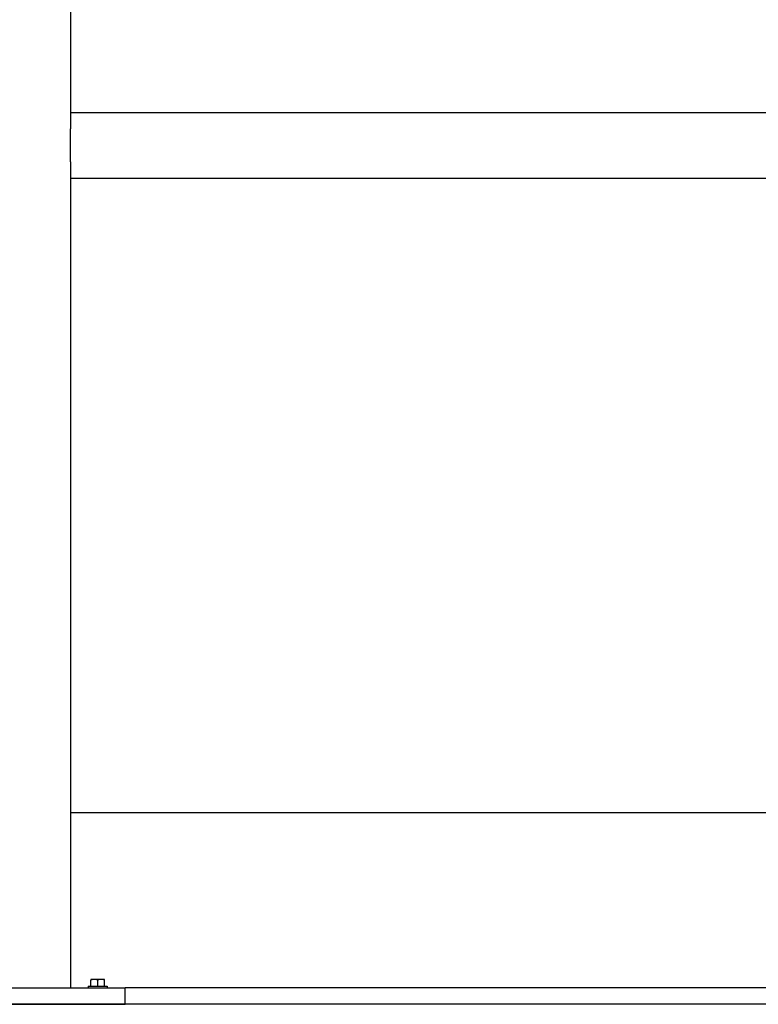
# Model space of a CAD drawing. Header units: inches. Extents: x 18 to 846, y -67 to 561.
# Tile 473 of 656: x 445 to 462, y 257 to 279. Entities that reach past the tile are written whole.
import ezdxf

# ---------------------------------------------------------------- set-up
doc = ezdxf.new("R2010")
doc.units = ezdxf.units.IN
doc.header["$LTSCALE"] = 24
doc.header["$MEASUREMENT"] = 0
doc.layers.add('Visible (ANSI)', color=7, linetype='Continuous', lineweight=30)

msp = doc.modelspace()

# ---------------------------------------------------------------- linework, layer by layer
at = {"layer": 'Visible (ANSI)'}
for p, q in [((446.03743, 293.04286), (446.03743, 277.29286)), ((446.03743, 277.29286), (475.23293, 277.29286)), ((446.03743, 277.29286), (446.03743, 276.91786)), ((446.03743, 276.16786), (446.03743, 276.91786)), ((446.03743, 276.16786), (446.03743, 275.79286)), ((446.03743, 275.79286), (446.03743, 257.29286)), ((446.03743, 275.79286), (475.23293, 275.79286)), ((475.23293, 261.29286), (446.03743, 261.29286)), ((446.58443, 257.48686), (446.50643, 257.48686)), ((446.50643, 257.48686), (446.50643, 257.46764)), ((446.50643, 257.33186), (446.50643, 257.46764)), ((446.74043, 257.48686), (446.58443, 257.48686)), ((446.66243, 257.33186), (446.66243, 257.46764)), ((446.81843, 257.48686), (446.74043, 257.48686)), ((446.81843, 257.46764), (446.81843, 257.48686)), ((446.81843, 257.33186), (446.81843, 257.46764)), ((443.28743, 257.29286), (447.28743, 257.29286)), ((446.44643, 257.33186), (446.87843, 257.33186)), ((446.44643, 257.33186), (446.44643, 257.29286)), ((446.87843, 257.33186), (446.87843, 257.29286)), ((473.98293, 257.29286), (447.28743, 257.29286)), ((447.28743, 256.91786), (447.28743, 257.29286)), ((538.67843, 256.91786), (331.67843, 256.91786)), ((443.28743, 256.91786), (447.28743, 256.91786))]:
    msp.add_line(p, q, dxfattribs=at)
for centre, start_param, end_param in [((446.58443, 257.26625), 0, 0.42053434), ((446.58443, 257.26625), 5.86265097, 6.28318531), ((446.74043, 257.26625), 0, 0.42053434), ((446.74043, 257.26625), 5.86265097, 6.28318531)]:
    msp.add_ellipse(centre, major_axis=(0, 0.22062), ratio=0.8660254, start_param=start_param, end_param=end_param, dxfattribs=at)

doc.saveas('drawing.dxf')
